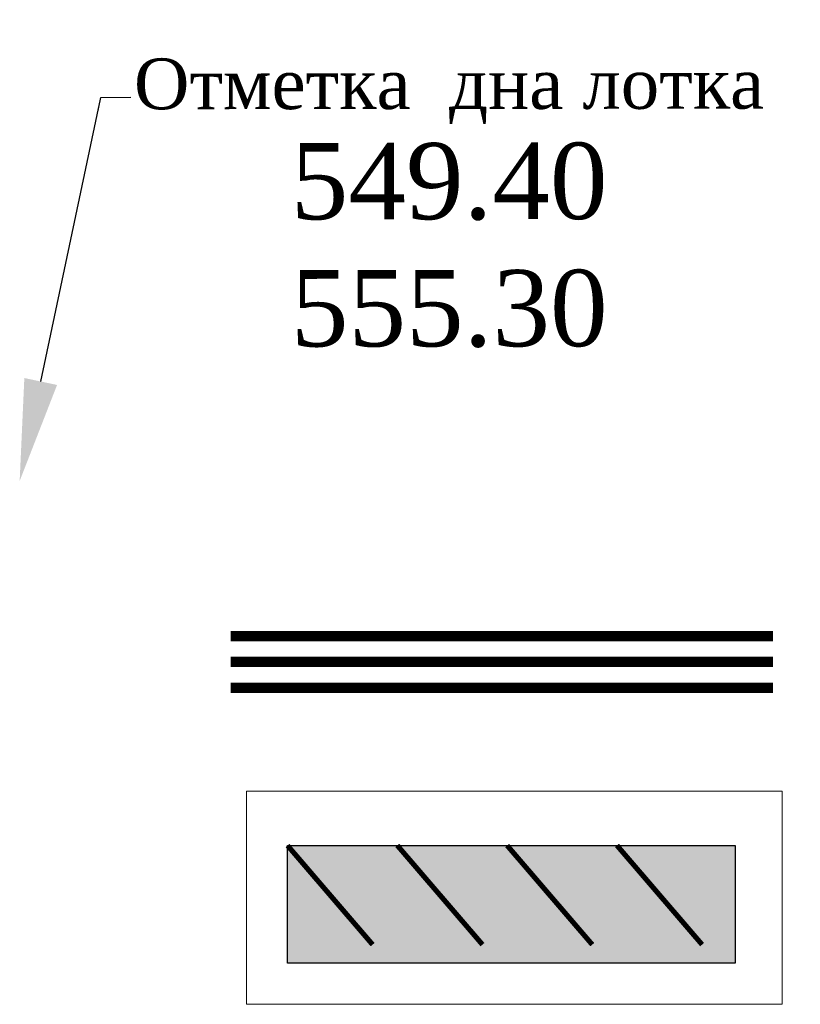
# Model space of a CAD drawing. Extents: x 883 to 364438, y -13 to 4201180.
# Tile 599 of 607: x 364367 to 364381, y 4200851 to 4200869. Entities that reach past the tile are written whole.
import ezdxf
from ezdxf import colors
from ezdxf.entities.mleader import LeaderData, LeaderLine
from ezdxf.math import Vec2, Vec3

# ---------------------------------------------------------------- set-up
doc = ezdxf.new("R2010")
doc.units = 0
doc.header["$LTSCALE"] = 0.5
doc.header["$MEASUREMENT"] = 0
doc.layers.add('.', color=7, linetype='Continuous', lineweight=15)
doc.styles.get("Standard").update_dxf_attribs({"font": 'times.ttf'})

msp = doc.modelspace()

# ---------------------------------------------------------------- hatches: boundary and pattern name
at = {"layer": '.', "lineweight": 30, "transparency": 33554687}
h = msp.add_hatch(color=8, dxfattribs=at)
h.dxf.hatch_style = 1
h.paths.add_polyline_path([(364371.887, 4200854.222), (364379.694, 4200854.222), (364379.694, 4200852.167), (364371.887, 4200852.167)])

# ---------------------------------------------------------------- linework, layer by layer
at = {"layer": '.', "color": 7}
for p, q in [((364371.175, 4200855.17), (364380.513, 4200855.17)), ((364371.175, 4200851.451), (364371.175, 4200855.17)), ((364380.513, 4200855.17), (364380.513, 4200851.451)), ((364380.513, 4200851.451), (364371.175, 4200851.451))]:
    msp.add_line(p, q, dxfattribs=at)
at = {"layer": '.', "color": 7, "lineweight": 30}
for p, q in [((364371.887, 4200854.222), (364379.694, 4200854.222)), ((364371.887, 4200852.167), (364371.887, 4200854.222)), ((364379.694, 4200854.222), (364379.694, 4200852.167)), ((364379.694, 4200852.167), (364371.887, 4200852.167))]:
    msp.add_line(p, q, dxfattribs=at)
at = {"layer": '.'}
msp.add_lwpolyline([(364371.887, 4200854.222), (364379.694, 4200854.222), (364379.694, 4200852.167), (364371.887, 4200852.167)], close=True, dxfattribs=at)
at = {"color": 4, "lineweight": 30, "ltscale": 0.15, "const_width": 0.18}
for points in [[(364370.895, 4200857.872), (364380.357, 4200857.872)], [(364370.895, 4200857.422), (364380.357, 4200857.422)], [(364370.895, 4200856.972), (364380.357, 4200856.972)]]:
    msp.add_lwpolyline(points, dxfattribs=at)
at = {"color": 7, "linetype": 'Continuous', "lineweight": 30, "true_color": 0xffffff, "const_width": 0.09}
for points in [[(364371.887, 4200854.222), (364373.372, 4200852.492)], [(364373.803, 4200854.222), (364375.288, 4200852.492)], [(364375.718, 4200854.222), (364377.203, 4200852.492)], [(364377.634, 4200854.222), (364379.119, 4200852.492)]]:
    msp.add_lwpolyline(points, dxfattribs=at)

# ---------------------------------------------------------------- leaders
at = {"lineweight": 30, "ltscale": 3}
ml = msp.add_multileader_mtext('Standard', dxfattribs=at)
ml.set_content('{\\H0.66667x;\\C5;Отметка  дна лотка\\H1.5x;\\C1;\\P\\H1x;549.40\\P\\pq*;\\C256;555.30}', color=256)
ml.set_leader_properties(color=5)
ml.build(insert=Vec2(0, 0))
ml.multileader.update_dxf_attribs({"text_right_attachment_type": 6, "dogleg_length": 0.36, "arrow_head_size": 1.774})
ctx = ml.context
ctx.base_point, ctx.char_height, ctx.arrow_head_size, ctx.landing_gap_size, ctx.plane_origin, ctx.plane_x_axis, ctx.plane_y_axis = Vec3(364369.157, 4200867.272), 1.33024, 1.774, 0.2, Vec3(364329.001, 4200854.553), Vec3(1, 0.000882), Vec3(-0.000882, 1)
ctx.right_attachment, ctx.text_align_type = 6, 1
notes = []
notes.append((ctx, [(0, (1, 1, 0), (364368.631, 4200867.271), (1, 0.000882), 0.526, [(0, [(364367.216, 4200860.579)], 0, [])])]))
ctx.mtext.insert, ctx.mtext.text_direction, ctx.mtext.rotation, ctx.mtext.width, ctx.mtext.alignment, ctx.mtext.flow_direction = Vec3(364374.705, 4200867.955), Vec3(1, 0.000882), 0.000882, 10.91074, 2, 5
ctx.mtext.has_bg_fill, ctx.mtext.bg_color, ctx.mtext.bg_scale_factor, ctx.mtext.bg_transparency, ctx.mtext.use_window_bg_color = 1, -1027028792, 1.5, 0, 1
for ctx, leaders in notes:
    for number, flags, end, landing, length, lines in leaders:
        leader = LeaderData()
        leader.index, (leader.has_last_leader_line, leader.has_dogleg_vector, leader.attachment_direction) = number, flags
        leader.last_leader_point, leader.dogleg_vector, leader.dogleg_length = Vec3(end), Vec3(landing), length
        for number, points, colour, breaks in lines:
            line = LeaderLine()
            line.index, line.vertices, line.color, line.breaks = number, Vec3.list(points), colors.encode_raw_color(colour), breaks
            leader.lines.append(line)
        ctx.leaders.append(leader)

doc.saveas('drawing.dxf')
